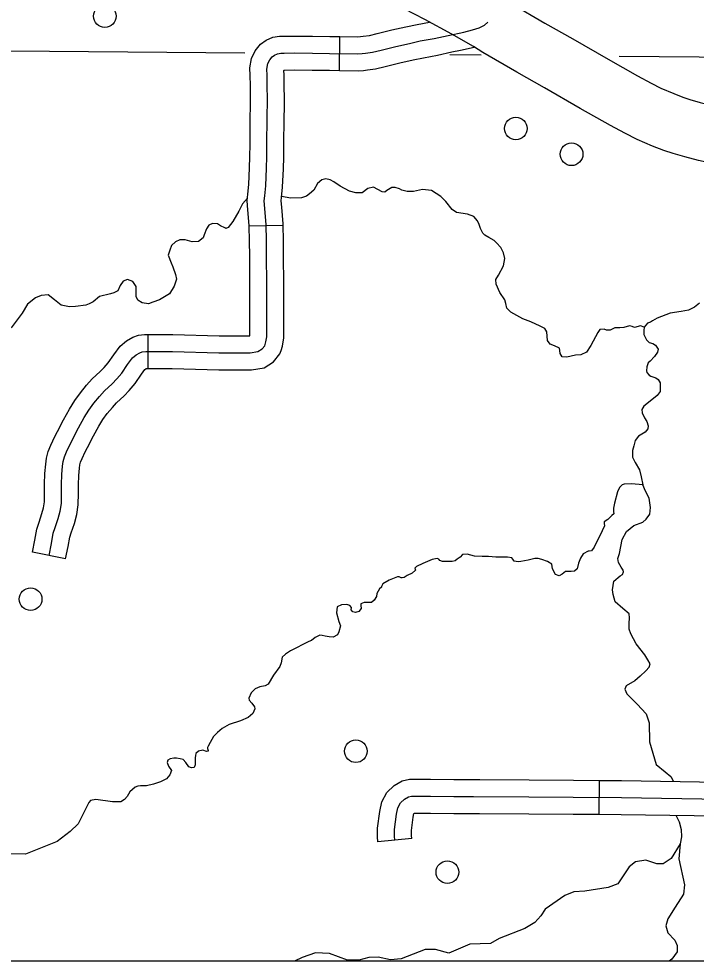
# Model space of a CAD drawing. Extents: x 1382482 to 1385815, y 1168351 to 1170484.
# Drawn here: x 1383658.5 to 1383778.2, y 1168702.4 to 1168868.8 of the extents above; entities that cross this region are included whole.
import ezdxf

# ---------------------------------------------------------------- set-up
doc = ezdxf.new("R2010")
doc.units = 0
for name, color, linetype in [('10', 7, 'Continuous'), ('35', 7, 'Continuous'), ('45', 7, 'Continuous'), ('5', 7, 'Continuous'), ('Default', 7, 'Continuous'), ('R_No Plot', 7, 'Continuous')]:
    doc.layers.add(name, color=color, linetype=linetype)

msp = doc.modelspace()

# ---------------------------------------------------------------- linework, layer by layer
at = {"layer": '10'}
for points in [[(1383745.59, 1168871.51), (1383751.44, 1168868.08), (1383756.34, 1168865.31), (1383762.6, 1168861.7), (1383767.82, 1168858.75), (1383770.19, 1168857.48), (1383771.91, 1168856.61), (1383774.24, 1168855.63), (1383775.81, 1168855.01), (1383777.04, 1168854.62), (1383778.85, 1168854.08), (1383780.91, 1168853.54), (1383785.34, 1168852.56), (1383787.47, 1168852.09), (1383789.39, 1168851.76), (1383790.94, 1168851.55), (1383793.14, 1168851.35), (1383795.02, 1168851.23), (1383795.28, 1168851.22), (1383794.92, 1168841.23)], [(1383794.92, 1168841.23), (1383794.52, 1168841.24), (1383792.36, 1168841.38), (1383789.81, 1168841.62), (1383787.89, 1168841.87), (1383785.56, 1168842.27), (1383783.18, 1168842.79), (1383778.55, 1168843.82), (1383776.17, 1168844.45), (1383774.1, 1168845.06), (1383772.43, 1168845.6), (1383770.47, 1168846.37), (1383767.72, 1168847.52), (1383765.56, 1168848.62), (1383763, 1168849.99), (1383757.65, 1168853.01), (1383751.39, 1168856.63), (1383746.45, 1168859.41), (1383740.48, 1168862.92), (1383738.8, 1168863.93), (1383734.96, 1168866.13), (1383730.22, 1168868.7), (1383726.54, 1168870.64)]]:
    msp.add_lwpolyline(points, dxfattribs=at)
at = {"layer": '35'}
for points in [[(1383768.98, 1168814.38), (1383768.31, 1168814.58), (1383767.26, 1168814.34), (1383766.88, 1168814.48), (1383766.36, 1168814.58), (1383765.41, 1168814.34), (1383764.65, 1168814.24), (1383763.79, 1168814.24), (1383762.98, 1168813.82), (1383762.31, 1168813.86), (1383761.89, 1168814.01), (1383761.17, 1168813.96), (1383760.79, 1168813.43), (1383759.55, 1168811.15), (1383758.79, 1168809.96), (1383757.79, 1168809.48), (1383756.84, 1168809.44), (1383755.32, 1168809.06), (1383754.51, 1168809.15), (1383754.13, 1168809.72), (1383754.08, 1168810.25), (1383753.99, 1168810.67), (1383753.13, 1168811.05), (1383752.37, 1168811.39), (1383751.89, 1168812.01), (1383751.85, 1168812.77), (1383751.8, 1168813.53), (1383751.42, 1168814.15), (1383750.61, 1168814.53), (1383748.94, 1168815.29), (1383747.51, 1168815.86), (1383745.42, 1168817.05), (1383744.71, 1168817.72), (1383744.52, 1168818.53), (1383744.37, 1168819.19), (1383743.47, 1168820.48), (1383742.8, 1168821.96), (1383742.76, 1168822.81), (1383743.23, 1168823.53), (1383744.14, 1168825.19), (1383744.37, 1168826.53), (1383744.14, 1168827.48), (1383743.66, 1168828.43), (1383742.9, 1168829.29), (1383742.47, 1168829.67), (1383741.52, 1168830.19), (1383740.8, 1168830.62), (1383740.47, 1168830.95), (1383740.07, 1168831.79), (1383739.83, 1168832.5), (1383739.54, 1168833.17), (1383738.88, 1168833.93), (1383737.74, 1168834.36), (1383735.83, 1168834.64), (1383735.02, 1168835.17), (1383733.93, 1168836.55), (1383733.02, 1168837.45), (1383731.41, 1168838.5), (1383729.79, 1168838.69), (1383728.22, 1168838.36), (1383727.08, 1168838.36), (1383726.17, 1168838.55), (1383725.74, 1168838.83), (1383724.98, 1168839.02), (1383724.36, 1168839.02), (1383723.51, 1168838.5), (1383723.13, 1168838.21), (1383722.7, 1168838.26), (1383721.89, 1168838.69), (1383721.13, 1168839.12), (1383720.17, 1168838.88), (1383719.13, 1168838.12), (1383718.03, 1168838.12), (1383716.89, 1168838.4), (1383715.27, 1168839.31), (1383714.13, 1168840.07), (1383713.46, 1168840.4), (1383712.7, 1168840.55), (1383711.99, 1168840.4), (1383711.23, 1168839.78), (1383710.61, 1168838.59), (1383709.85, 1168837.93), (1383709.32, 1168837.5), (1383708.42, 1168837.21)], [(1383698.87, 1168837.18), (1383698.02, 1168836.19), (1383697.36, 1168834.86), (1383696.26, 1168833.05), (1383695.45, 1168832), (1383695.02, 1168831.81), (1383694.88, 1168831.95), (1383694.12, 1168832.29), (1383693.6, 1168832.62), (1383692.69, 1168832.67), (1383692.07, 1168832.38), (1383691.65, 1168831.76), (1383691.22, 1168830.71), (1383691.07, 1168830.14), (1383690.22, 1168829.48), (1383689.08, 1168829.43), (1383687.84, 1168829.81), (1383686.93, 1168829.81), (1383686.13, 1168829.43), (1383685.46, 1168828.81), (1383685.13, 1168828), (1383684.84, 1168827.1), (1383685.41, 1168825.76), (1383685.7, 1168825.05), (1383686.17, 1168823.67), (1383686.32, 1168822.86), (1383685.93, 1168821.62), (1383685.08, 1168820.24), (1383683.32, 1168819.19), (1383682.13, 1168818.77), (1383681.37, 1168818.48), (1383680.27, 1168818.67), (1383679.51, 1168819.15), (1383679.22, 1168819.77), (1383679.18, 1168820.67), (1383679.18, 1168821.53), (1383678.61, 1168822.43), (1383677.7, 1168822.77), (1383676.92, 1168822.47), (1383676.37, 1168821.72), (1383675.94, 1168820.82), (1383675.28, 1168820.44), (1383674.66, 1168820.24), (1383672.71, 1168819.77), (1383671.61, 1168818.86), (1383670.9, 1168818.48), (1383670.31, 1168818.24), (1383668.48, 1168818), (1383667.42, 1168817.97), (1383665.95, 1168818.25), (1383664.76, 1168819.2), (1383663.66, 1168820.11), (1383662.43, 1168819.97), (1383661.43, 1168819.54)], [(1383708.42, 1168837.21), (1383706.45, 1168837.14), (1383704.92, 1168837.45)], [(1383661.43, 1168819.54), (1383660, 1168818.46), (1383659.07, 1168816.83), (1383657.14, 1168814.28)], [(1383778.75, 1168818.61), (1383777.87, 1168817.93), (1383776.82, 1168817.38), (1383775.54, 1168817.16), (1383773.56, 1168816.87), (1383771.28, 1168815.97), (1383770.42, 1168815.51), (1383770.12, 1168815.28), (1383769.55, 1168815.1), (1383768.98, 1168814.38), (1383768.89, 1168813.8), (1383768.89, 1168813.06), (1383769.4, 1168812.13), (1383769.88, 1168811.65), (1383770.49, 1168811.47), (1383770.98, 1168811.19), (1383771.42, 1168810.48), (1383771.31, 1168809.95), (1383770.8, 1168809.18), (1383770.01, 1168808.39), (1383769.66, 1168808.06), (1383769.46, 1168807.38), (1383769.4, 1168806.68), (1383769.46, 1168806.39), (1383769.86, 1168805.91), (1383770.15, 1168805.72), (1383771.01, 1168805.41), (1383771.47, 1168805.15), (1383771.78, 1168804.51), (1383771.82, 1168804.05), (1383771.82, 1168803.57), (1383771.82, 1168802.99), (1383771.25, 1168802.27), (1383770.04, 1168801.28), (1383768.9, 1168800.42), (1383768.59, 1168799.81), (1383768.61, 1168799.21), (1383769.01, 1168798.35), (1383769.43, 1168797.69), (1383769.69, 1168796.95), (1383769.65, 1168796.43), (1383769.14, 1168795.84), (1383768, 1168795.13), (1383767.41, 1168794.34), (1383767.16, 1168793.38), (1383766.9, 1168792.56), (1383766.92, 1168791.42), (1383767.38, 1168790.45), (1383768.13, 1168789.15), (1383768.42, 1168787.92), (1383768.72, 1168786.54)], [(1383768.72, 1168786.54), (1383766.75, 1168786.72), (1383765.43, 1168786.64), (1383765.08, 1168786.5), (1383764.64, 1168786.02), (1383764.29, 1168785.27), (1383763.76, 1168783.29), (1383763.54, 1168782.41), (1383763.54, 1168781.8), (1383763.59, 1168781.4), (1383763.28, 1168781.09), (1383762.53, 1168780.39), (1383761.92, 1168779.99), (1383761.92, 1168779.69), (1383761.96, 1168779.29), (1383761.56, 1168778.37), (1383760.11, 1168775.51), (1383759.67, 1168774.85), (1383759.28, 1168774.8), (1383759.06, 1168774.8), (1383758.22, 1168774.32), (1383757.74, 1168773.57), (1383757.39, 1168772.65), (1383757.12, 1168771.68), (1383756.64, 1168771.28), (1383756.07, 1168771.2), (1383755.1, 1168771.2), (1383754.48, 1168770.76), (1383753.96, 1168770.45), (1383753.3, 1168770.67), (1383752.77, 1168771.68), (1383752.68, 1168772.51), (1383751.89, 1168773), (1383750.92, 1168773.31), (1383750.22, 1168773.53), (1383749.65, 1168773.53), (1383748.46, 1168773.22), (1383747.18, 1168773), (1383746.7, 1168772.91), (1383746, 1168773.04), (1383745.78, 1168773.39), (1383745.56, 1168773.61), (1383744.81, 1168773.75), (1383742.79, 1168773.75), (1383741.47, 1168773.83), (1383740.37, 1168773.83), (1383739.01, 1168773.92), (1383737.69, 1168774.27), (1383736.89, 1168774.23), (1383736.46, 1168773.75), (1383735.91, 1168773.4), (1383735.55, 1168773.09), (1383735.03, 1168772.96), (1383734.32, 1168772.96), (1383733.36, 1168772.96), (1383732.87, 1168773.14), (1383732.7, 1168773.4), (1383732.39, 1168773.53), (1383731.51, 1168773.31), (1383729.84, 1168772.61), (1383728.74, 1168772.08), (1383728.47, 1168771.77), (1383728.56, 1168771.46), (1383727.99, 1168770.89), (1383727.11, 1168770.5), (1383726.54, 1168770.14), (1383726.19, 1168770.06), (1383726.01, 1168770.06), (1383725.7, 1168770.28), (1383725.4, 1168770.28), (1383723.9, 1168769.7), (1383722.8, 1168769.04), (1383722.58, 1168768.56), (1383722.54, 1168768.43), (1383722.19, 1168768.16), (1383721.75, 1168767.29), (1383721.66, 1168766.8), (1383721.26, 1168766.14), (1383720.78, 1168765.75), (1383720.34, 1168765.75), (1383719.5, 1168765.75), (1383718.93, 1168765.48), (1383718.89, 1168765.22), (1383718.98, 1168764.69), (1383718.54, 1168764.12), (1383717.96, 1168763.94), (1383717.52, 1168764.07), (1383717.22, 1168764.43), (1383717.26, 1168764.82), (1383716.95, 1168765.17), (1383716.43, 1168765.35), (1383715.46, 1168765.31), (1383714.71, 1168764.95), (1383714.6, 1168763.92), (1383715, 1168762.38), (1383715.3, 1168761.59), (1383715, 1168760.53), (1383714.78, 1168760.01), (1383714.03, 1168759.61), (1383713.28, 1168759.65), (1383712.58, 1168759.79)], [(1383768.29, 1168752.73), (1383769.28, 1168753.63), (1383769.83, 1168754.32), (1383770.02, 1168754.87), (1383769.65, 1168755.6), (1383769.1, 1168756.51), (1383767.54, 1168758.43), (1383766.63, 1168760.22), (1383766.35, 1168760.99), (1383766.35, 1168762), (1383766.4, 1168763.01), (1383766.31, 1168763.7), (1383765.21, 1168764.66), (1383763.84, 1168765.85), (1383763.47, 1168767.13), (1383763.38, 1168767.96), (1383763.61, 1168769.51), (1383764.71, 1168770.43), (1383765.12, 1168770.7), (1383765.3, 1168771.16), (1383765.28, 1168771.47), (1383764.89, 1168771.98), (1383764.43, 1168772.81), (1383764.32, 1168773.49), (1383764.62, 1168774.41), (1383765.07, 1168776.84), (1383765.85, 1168778.26), (1383767.13, 1168779.36), (1383768.74, 1168779.91), (1383769.33, 1168780.46), (1383769.97, 1168781.33), (1383770.11, 1168782.52), (1383769.88, 1168784.17), (1383769.24, 1168785.4), (1383768.72, 1168786.54)], [(1383712.58, 1168759.79), (1383712.09, 1168759.92), (1383711.65, 1168759.96), (1383710.82, 1168759.57), (1383710.2, 1168759.04), (1383709.72, 1168758.82)], [(1383709.72, 1168758.82), (1383706.5, 1168757.17), (1383705.58, 1168756.6), (1383705.01, 1168756.07), (1383704.83, 1168755.06), (1383704.61, 1168754.4), (1383703.47, 1168752.9), (1383702.5, 1168751.32), (1383701.97, 1168751.01), (1383701.05, 1168750.84), (1383700.21, 1168750.48), (1383699.51, 1168749.74), (1383699.11, 1168748.81), (1383699.2, 1168748.46), (1383699.64, 1168747.93), (1383700.12, 1168747.32), (1383700.17, 1168746.92), (1383699.82, 1168746.13), (1383699.02, 1168745.42), (1383697.66, 1168744.81), (1383695.64, 1168744.15), (1383694.41, 1168743.45), (1383693.57, 1168742.79), (1383692.87, 1168742.04), (1383692.25, 1168740.98), (1383691.9, 1168740.37), (1383691.81, 1168740.1), (1383691.81, 1168739.93), (1383691.94, 1168739.57), (1383691.94, 1168739.44), (1383691.64, 1168739.4), (1383690.98, 1168739.62), (1383690.19, 1168739.49), (1383689.77, 1168739.08), (1383689.66, 1168738.69), (1383689.61, 1168738.3), (1383689.61, 1168737.46), (1383689.61, 1168737.02), (1383689.48, 1168736.59), (1383689, 1168736.5), (1383688.51, 1168736.67), (1383687.99, 1168737.46), (1383687.5, 1168737.99), (1383686.98, 1168738.12), (1383686.32, 1168738.25), (1383685.83, 1168738.21), (1383685.22, 1168738.12), (1383684.78, 1168737.86), (1383684.69, 1168737.46), (1383684.91, 1168736.8), (1383685.44, 1168736.06), (1383685.17, 1168735.31), (1383684.56, 1168734.56), (1383683.51, 1168734.05), (1383682.28, 1168733.61), (1383681.05, 1168733.35), (1383680.7, 1168733.31), (1383679.95, 1168733.31), (1383679.51, 1168733.26), (1383679.03, 1168733.09), (1383678.11, 1168732.25), (1383677.62, 1168731.46), (1383677.14, 1168730.93), (1383676.52, 1168730.53), (1383675, 1168730.49), (1383672.06, 1168730.93), (1383671.13, 1168730.75), (1383670.82, 1168730.4), (1383668.94, 1168726.63)], [(1383768.29, 1168752.73), (1383767.32, 1168751.9), (1383765.81, 1168751.03), (1383765.58, 1168750.39), (1383765.94, 1168749.57), (1383767.73, 1168747.78), (1383769.33, 1168746.04), (1383769.83, 1168744.49)], [(1383769.83, 1168744.49), (1383769.92, 1168741.14), (1383771.12, 1168737.11), (1383772.71, 1168735.82), (1383773.69, 1168734.99), (1383774.14, 1168734.13)], [(1383774.56, 1168728.13), (1383775.16, 1168726.97), (1383775.53, 1168725.61), (1383775.59, 1168724.33), (1383775.32, 1168723.09), (1383775.08, 1168720.45), (1383776.09, 1168715.82), (1383775.91, 1168714.18), (1383774.46, 1168711.92), (1383773.17, 1168709.86), (1383772.83, 1168708.61), (1383773.16, 1168707.34), (1383774.37, 1168706.07), (1383774.78, 1168705.12), (1383774.8, 1168704), (1383773.86, 1168702.71), (1383773.42, 1168702.36)], [(1383668.94, 1168726.63), (1383667.55, 1168725.28), (1383665.26, 1168723.49), (1383659.67, 1168721.29), (1383654.6, 1168721.31)], [(1383775.32, 1168723.09), (1383773.72, 1168720.51), (1383772.34, 1168719.57), (1383771.22, 1168719.55), (1383769.26, 1168720.21), (1383767.43, 1168719.94), (1383766.32, 1168719.01), (1383764.32, 1168716.02), (1383762.62, 1168715.36), (1383758.48, 1168714.74), (1383756.52, 1168714.64), (1383754.98, 1168713.98), (1383751.5, 1168711.57), (1383750.71, 1168710.36), (1383749.65, 1168709.18), (1383747.87, 1168708.16), (1383743.35, 1168706.34), (1383741.8, 1168705.48), (1383738.17, 1168705.35), (1383734.45, 1168703.78), (1383732.12, 1168704.43), (1383730.25, 1168704.44), (1383726.04, 1168702.78), (1383724.17, 1168702.6), (1383721.97, 1168703.05), (1383720.3, 1168703.03), (1383718.55, 1168702.56), (1383716.56, 1168702.54), (1383713.35, 1168703.69), (1383710.88, 1168703.86), (1383708.54, 1168703.03), (1383707.21, 1168702.36)]]:
    msp.add_lwpolyline(points, dxfattribs=at)
at = {"layer": '45'}
for p, q in [((1383715.13, 1168859.72), (1383715.21, 1168865.72)), ((1383705.18, 1168832.34), (1383699.18, 1168832.2)), ((1383681.33, 1168807.08), (1383681.33, 1168813.08)), ((1383666.74, 1168773.43), (1383660.87, 1168774.65)), ((1383761.02, 1168728.31), (1383761.06, 1168734.31)), ((1383727.9, 1168724.05), (1383721.93, 1168723.47))]:
    msp.add_line(p, q, dxfattribs=at)
for points in [[(1383663.81, 1168774.04), (1383664.25, 1168776.17), (1383664.56, 1168777.98), (1383664.89, 1168778.99), (1383665.44, 1168780.57), (1383665.77, 1168781.87), (1383665.99, 1168783.23), (1383666.01, 1168785.06), (1383666.03, 1168786.6), (1383666.07, 1168788.34), (1383666.21, 1168789.83), (1383666.32, 1168790.62), (1383666.54, 1168791.46), (1383666.89, 1168792.36), (1383667.53, 1168793.7), (1383669.02, 1168796.59), (1383669.99, 1168798.39), (1383670.85, 1168799.73), (1383671.72, 1168800.92), (1383672.71, 1168802.15), (1383673.58, 1168803.11), (1383674.97, 1168804.38), (1383675.76, 1168805.22), (1383676.66, 1168806.23), (1383677.69, 1168807.79), (1383678.55, 1168808.96), (1383679.21, 1168809.51), (1383679.83, 1168809.86), (1383680.24, 1168809.99), (1383680.9, 1168810.08), (1383681.92, 1168810.08), (1383684.05, 1168810.08), (1383685.61, 1168810.06), (1383693.84, 1168809.84), (1383699.36, 1168809.84), (1383700.72, 1168810.06), (1383701.46, 1168810.53), (1383701.92, 1168811.1), (1383702.14, 1168811.76), (1383702.29, 1168812.68), (1383702.27, 1168813.61), (1383702.29, 1168815.43), (1383702.27, 1168822.12), (1383702.26, 1168826.86), (1383702.24, 1168829.7), (1383702.17, 1168832.47), (1383701.95, 1168835.35), (1383701.83, 1168836.7), (1383701.92, 1168837.56), (1383702.1, 1168839.34), (1383702.25, 1168842.44), (1383702.29, 1168844.44), (1383702.32, 1168846.69), (1383702.36, 1168851.27), (1383702.4, 1168854.59), (1383702.38, 1168857.09), (1383702.34, 1168858.88), (1383702.32, 1168859.93), (1383702.49, 1168860.94), (1383702.8, 1168861.63), (1383703.22, 1168862.15), (1383703.64, 1168862.44), (1383704.19, 1168862.68), (1383704.78, 1168862.77), (1383705.37, 1168862.77), (1383707.17, 1168862.81), (1383710.34, 1168862.77), (1383713.39, 1168862.75), (1383718.38, 1168862.68), (1383719.13, 1168862.72), (1383719.71, 1168862.79), (1383720.98, 1168862.96), (1383722.52, 1168863.32), (1383725.08, 1168863.97), (1383727.48, 1168864.51), (1383729.41, 1168864.93), (1383731.88, 1168865.35), (1383734.34, 1168865.92), (1383737.11, 1168866.51), (1383738.65, 1168866.93), (1383739.79, 1168867.28), (1383740.76, 1168867.74), (1383741.34, 1168868.24)], [(1383715.21, 1168865.72), (1383718.31, 1168865.68), (1383718.86, 1168865.71), (1383719.33, 1168865.77), (1383720.44, 1168865.91), (1383721.81, 1168866.24), (1383724.39, 1168866.89), (1383726.83, 1168867.44), (1383728.85, 1168867.87), (1383731.06, 1168868.25)], [(1383699.39, 1168853.4), (1383699.4, 1168854.59), (1383699.38, 1168857.04), (1383699.34, 1168858.81), (1383699.31, 1168860.16), (1383699.6, 1168861.83), (1383700.22, 1168863.2), (1383701.15, 1168864.37), (1383702.17, 1168865.07), (1383703.35, 1168865.59), (1383704.56, 1168865.77), (1383705.33, 1168865.77), (1383707.15, 1168865.81), (1383710.37, 1168865.77), (1383713.42, 1168865.74), (1383715.21, 1168865.72)], [(1383715.13, 1168859.72), (1383718.45, 1168859.68), (1383719.4, 1168859.73), (1383720.08, 1168859.82), (1383721.52, 1168860), (1383723.23, 1168860.41), (1383725.78, 1168861.05), (1383728.13, 1168861.58), (1383729.98, 1168861.98), (1383732.47, 1168862.4), (1383734.99, 1168862.99), (1383736.54, 1168863.32)], [(1383736.54, 1168863.32), (1383738.96, 1168863.84)], [(1383705.39, 1168853.32), (1383705.4, 1168854.58), (1383705.38, 1168857.14), (1383705.34, 1168858.94), (1383705.32, 1168859.7), (1383705.33, 1168859.77), (1383705.4, 1168859.77), (1383707.18, 1168859.81), (1383710.3, 1168859.77), (1383713.36, 1168859.75), (1383715.13, 1168859.72)], [(1383699.18, 1168832.2), (1383699.18, 1168832.32), (1383698.96, 1168835.1), (1383698.82, 1168836.72), (1383698.94, 1168837.86), (1383699.1, 1168839.56), (1383699.25, 1168842.55), (1383699.3, 1168844.49), (1383699.32, 1168846.72), (1383699.36, 1168851.3), (1383699.39, 1168853.4)], [(1383705.18, 1168832.34), (1383705.17, 1168832.62), (1383704.94, 1168835.6), (1383704.85, 1168836.68), (1383704.91, 1168837.26), (1383705.09, 1168839.12), (1383705.25, 1168842.34), (1383705.29, 1168844.4), (1383705.32, 1168846.66), (1383705.36, 1168851.23), (1383705.39, 1168853.32)], [(1383699.26, 1168812.84), (1383699.29, 1168815.45), (1383699.27, 1168822.11), (1383699.26, 1168826.84), (1383699.24, 1168829.65), (1383699.18, 1168832.2)], [(1383704.8, 1168810.25), (1383705.06, 1168811.04), (1383705.3, 1168812.47), (1383705.27, 1168813.63), (1383705.29, 1168815.42), (1383705.27, 1168822.13), (1383705.26, 1168826.87), (1383705.24, 1168829.74), (1383705.18, 1168832.34)], [(1383665.29, 1168795.91), (1383666.37, 1168797.99), (1383667.4, 1168799.91), (1383668.37, 1168801.43), (1383669.35, 1168802.75), (1383670.43, 1168804.1), (1383671.45, 1168805.22), (1383672.86, 1168806.52), (1383673.55, 1168807.25), (1383674.28, 1168808.06), (1383675.23, 1168809.51), (1383676.35, 1168811.03), (1383677.49, 1168811.98), (1383678.62, 1168812.62), (1383679.59, 1168812.93), (1383680.7, 1168813.08), (1383681.33, 1168813.08)], [(1383681.33, 1168813.08), (1383681.92, 1168813.08), (1383684.07, 1168813.08), (1383685.67, 1168813.06), (1383693.88, 1168812.84), (1383699.26, 1168812.84)], [(1383681.33, 1168807.08), (1383681.92, 1168807.08), (1383684.03, 1168807.08), (1383685.55, 1168807.06), (1383693.8, 1168806.84), (1383699.6, 1168806.84), (1383701.82, 1168807.19), (1383703.49, 1168808.27), (1383704.6, 1168809.64), (1383704.8, 1168810.25)], [(1383670.61, 1168793.14), (1383671.67, 1168795.19), (1383672.58, 1168796.87), (1383673.32, 1168798.03), (1383674.1, 1168799.09), (1383675, 1168800.2), (1383675.71, 1168800.99), (1383677.08, 1168802.24), (1383677.97, 1168803.19), (1383679.04, 1168804.39), (1383680.15, 1168806.07), (1383680.75, 1168806.89), (1383680.93, 1168807.03), (1383680.98, 1168807.06), (1383681.1, 1168807.08), (1383681.33, 1168807.08)], [(1383660.87, 1168774.65), (1383661.3, 1168776.73), (1383661.64, 1168778.7), (1383662.04, 1168779.94), (1383662.56, 1168781.43), (1383662.83, 1168782.48), (1383662.99, 1168783.49), (1383663.01, 1168785.1), (1383663.03, 1168786.66), (1383663.08, 1168788.51), (1383663.22, 1168790.17), (1383663.37, 1168791.21), (1383663.68, 1168792.39), (1383664.13, 1168793.55), (1383664.84, 1168795.04), (1383665.29, 1168795.91)], [(1383666.74, 1168773.43), (1383667.2, 1168775.61), (1383667.48, 1168777.26), (1383667.73, 1168778.03), (1383668.31, 1168779.71), (1383668.71, 1168781.26), (1383668.98, 1168782.97), (1383669.01, 1168785.02), (1383669.03, 1168786.54), (1383669.07, 1168788.17), (1383669.19, 1168789.49), (1383669.26, 1168790.03), (1383669.39, 1168790.53), (1383669.64, 1168791.17), (1383670.21, 1168792.37), (1383670.61, 1168793.14)], [(1383721.93, 1168723.47), (1383721.84, 1168724.33), (1383721.87, 1168725.84), (1383722.24, 1168728.83), (1383722.62, 1168730.53), (1383723.49, 1168732.18), (1383724.82, 1168733.38), (1383726.19, 1168734.22), (1383727.49, 1168734.5), (1383728.71, 1168734.53), (1383731.24, 1168734.5), (1383735.34, 1168734.48), (1383738.82, 1168734.48), (1383739.94, 1168734.47)], [(1383739.94, 1168734.47), (1383748.63, 1168734.41), (1383756.46, 1168734.35), (1383761.06, 1168734.31)], [(1383761.06, 1168734.31), (1383764.98, 1168734.28), (1383782.21, 1168734)], [(1383724.91, 1168723.76), (1383724.85, 1168724.44), (1383724.87, 1168725.63), (1383725.2, 1168728.31), (1383725.46, 1168729.48), (1383725.9, 1168730.32), (1383726.63, 1168730.97), (1383727.31, 1168731.39), (1383727.84, 1168731.5), (1383728.74, 1168731.52), (1383731.22, 1168731.5), (1383735.33, 1168731.48), (1383738.81, 1168731.48), (1383748.6, 1168731.41), (1383756.44, 1168731.35), (1383764.95, 1168731.28), (1383782.68, 1168731)], [(1383727.9, 1168724.05), (1383727.85, 1168724.56), (1383727.86, 1168725.42), (1383728.16, 1168727.8), (1383728.3, 1168728.43), (1383728.31, 1168728.45), (1383728.38, 1168728.52), (1383728.76, 1168728.52), (1383731.2, 1168728.5), (1383735.33, 1168728.48), (1383738.8, 1168728.48), (1383739.9, 1168728.47)], [(1383739.9, 1168728.47), (1383748.58, 1168728.41), (1383756.41, 1168728.35), (1383761.02, 1168728.31)], [(1383761.02, 1168728.31), (1383764.91, 1168728.28), (1383782.11, 1168728.01)]]:
    msp.add_lwpolyline(points, dxfattribs=at)
at = {"layer": '5'}
for points in [[(1383698.38, 1168862.79), (1383650.02, 1168863.2)], [(1383740.15, 1168862.43), (1383734.66, 1168862.47)], [(1383856.27, 1168861.42), (1383764.53, 1168862.21)]]:
    msp.add_lwpolyline(points, dxfattribs=at)
at = {"layer": 'Default'}
for centre in [(1383673.66, 1168869.31), (1383746.3, 1168849.46), (1383756.15, 1168844.92), (1383660.55, 1168766.32), (1383718.01, 1168739.45), (1383734.2, 1168718.09)]:
    msp.add_circle(centre, 2, dxfattribs=at)
at = {"layer": 'R_No Plot'}
msp.add_lwpolyline([(1383432.46, 1169579.7), (1384939.88, 1169579.7), (1384939.88, 1168702.36), (1383432.46, 1168702.36)], close=True, dxfattribs=at)

doc.saveas('drawing.dxf')
